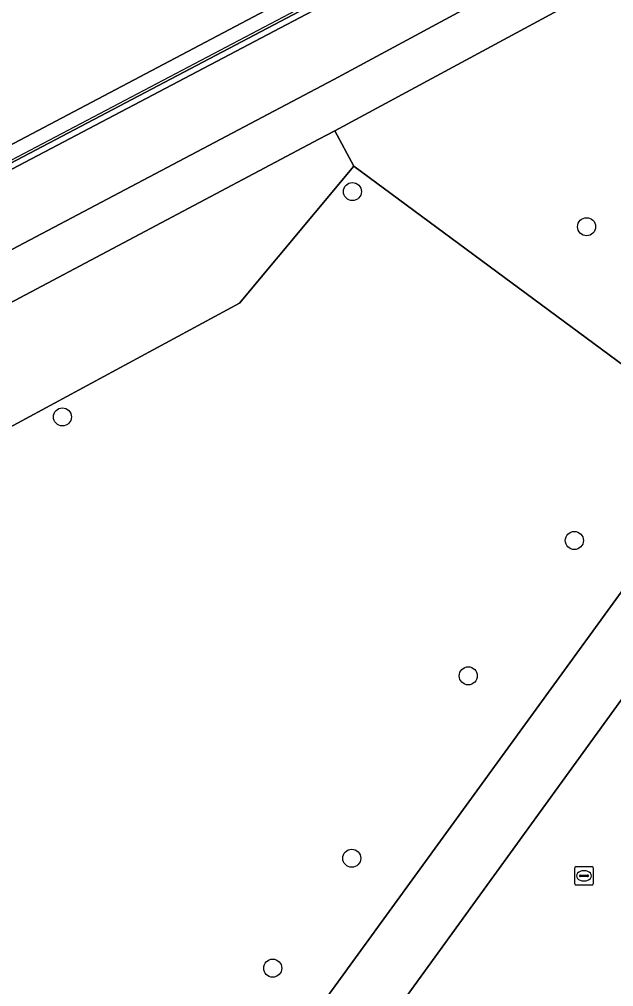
# Model space of a CAD drawing. Extents: x 159674 to 160531, y 382172 to 382904.
# Drawn here: x 160100.6 to 160132.8, y 382625.8 to 382678.2 of the extents above; entities that cross this region are included whole.
import ezdxf

# ---------------------------------------------------------------- set-up
doc = ezdxf.new("R2010")
doc.units = 0
for name, color, linetype in [('IMGEO_Boom', 7, 'Continuous'), ('IMGEO_Erf', 7, 'Continuous'), ('IMGEO_Groenvoorziening', 7, 'Continuous'), ('IMGEO_Haag', 7, 'Continuous'), ('IMGEO_Hek', 7, 'Continuous'), ('IMGEO_Rijbaan_lokaal_open', 7, 'Continuous'), ('IMGEO_Rioolput', 7, 'Continuous'), ('IMGEO_Voetpad_halfverhard', 7, 'Continuous'), ('IMGEO_Voetpad_open', 7, 'Continuous')]:
    doc.layers.add(name, color=color, linetype=linetype)

msp = doc.modelspace()

# ---------------------------------------------------------------- linework, layer by layer
at = {"layer": 'IMGEO_Boom'}
for centre in [(160118.608, 382668.855), (160131.298, 382666.954), (160102.892, 382656.654), (160130.636, 382649.963), (160124.888, 382642.636), (160118.576, 382632.758), (160114.289, 382626.806)]:
    msp.add_circle(centre, 0.489, dxfattribs=at)
at = {"layer": 'IMGEO_Erf'}
msp.add_lwpolyline([(160078.977, 382572.654), (160139.025, 382655.211), (160118.682, 382670.24), (160112.498, 382662.82), (160085.741, 382648.366)], dxfattribs=at)
at = {"layer": 'IMGEO_Groenvoorziening'}
for points in [[(160028.809, 382631.404), (160026.864, 382627.053), (160039.438, 382633.696), (160117.599, 382674.927), (160133.867, 382683.693), (160132.766, 382685.663), (160147.637, 382693.732), (160185.379, 382713.701), (160169.189, 382738.89)], [(160156.057, 382729.842), (160136.928, 382717.961), (160136.596, 382717.755), (160135.659, 382717.176), (160147.024, 382696.155), (160035.617, 382637.39), (160028.302, 382652.839)], [(160048.587, 382663.928), (160028.302, 382652.839), (160035.617, 382637.39), (160147.024, 382696.155), (160135.659, 382717.176)]]:
    msp.add_lwpolyline(points, dxfattribs=at)
for points in [[(160141.896, 382692.376), (160142.038, 382692.112), (160088.386, 382663.89), (160088.197, 382664.142)], [(160142.038, 382692.112), (160141.896, 382692.376), (160088.197, 382664.142), (160088.386, 382663.89)], [(160158.819, 382681.732), (160148.758, 382688.93), (160117.651, 382672.153), (160118.682, 382670.24), (160139.025, 382655.211), (160139.364, 382654.969)], [(160112.498, 382662.82), (160118.682, 382670.24), (160117.651, 382672.153), (160116.793, 382671.69), (160071.154, 382647.509), (160074.078, 382641.993), (160085.741, 382648.366)]]:
    msp.add_lwpolyline(points, close=True, dxfattribs=at)
at = {"layer": 'IMGEO_Haag'}
msp.add_lwpolyline([(160142.038, 382692.112), (160141.896, 382692.376), (160088.197, 382664.142), (160088.386, 382663.89)], close=True, dxfattribs=at)
at = {"layer": 'IMGEO_Hek'}
msp.add_lwpolyline([(160023.484, 382662.997), (160024.119, 382661.659), (160025.128, 382659.531), (160027.238, 382655.082), (160028.302, 382652.839), (160035.908, 382636.803), (160148.158, 382695.844), (160136.928, 382717.961), (160135.789, 382720.203), (160134.215, 382723.303), (160133.5, 382724.713), (160132.248, 382727.178), (160131.343, 382728.961)], dxfattribs=at)
at = {"layer": 'IMGEO_Rijbaan_lokaal_open'}
msp.add_lwpolyline([(160139.276, 382637.61), (160139.698, 382638.176), (160133.916, 382642.352), (160121.569, 382625.329), (160127.333, 382621.232), (160128.048, 382622.176)], dxfattribs=at)
at = {"layer": 'IMGEO_Rioolput'}
for p, q in [((160130.656, 382631.38), (160130.656, 382632.232)), ((160130.731, 382632.306), (160131.583, 382632.306)), ((160131.657, 382632.232), (160131.657, 382631.38)), ((160130.915, 382631.8), (160130.915, 382631.812)), ((160131.353, 382631.763), (160130.955, 382631.763)), ((160130.958, 382631.849), (160131.356, 382631.849)), ((160131.144, 382632.086), (160131.169, 382632.086)), ((160131.399, 382631.812), (160131.399, 382631.8)), ((160131.583, 382631.306), (160130.731, 382631.306)), ((160131.167, 382631.526), (160131.142, 382631.526))]:
    msp.add_line(p, q, dxfattribs=at)
for points in [[(160130.656, 382631.38), (160130.656, 382632.232)], [(160130.731, 382632.306), (160131.583, 382632.306)], [(160131.657, 382632.232), (160131.657, 382631.38)], [(160131.583, 382631.306), (160130.731, 382631.306)]]:
    msp.add_lwpolyline(points, dxfattribs=at)
for centre, radius, start, end in [((160130.733, 382632.23), 0.0765, 91.552, 178.448), ((160130.733, 382632.23), 0.0765, 91.552, 178.448), ((160131.581, 382632.23), 0.0765, 1.552, 88.448), ((160131.581, 382632.23), 0.0765, 1.552, 88.448), ((160130.955, 382631.809), 0.0403, 85.8775, 175.7526), ((160130.952, 382631.799), 0.0366, 178.938, 274.7102), ((160131.356, 382631.806), 0.043, 264.8664, 352.4533), ((160131.36, 382631.811), 0.0386, 1.7309, 96.639), ((160130.733, 382631.382), 0.0765, 181.552, 268.448), ((160130.733, 382631.382), 0.0765, 181.552, 268.448), ((160131.581, 382631.382), 0.0765, 271.552, 358.448), ((160131.581, 382631.382), 0.0765, 271.552, 358.448)]:
    msp.add_arc(centre, radius, start, end, dxfattribs=at)
for centre, major_axis, ratio, start_param, end_param in [((160131.143, 382631.806), (-0.387, 0.002), 0.722429, 4.712389, 7.853982), ((160131.168, 382631.806), (-0.39, 0.002), 0.717154, 1.570796, 4.712389)]:
    msp.add_ellipse(centre, major_axis=major_axis, ratio=ratio, start_param=start_param, end_param=end_param, dxfattribs=at)
at = {"layer": 'IMGEO_Voetpad_halfverhard'}
msp.add_lwpolyline([(160071.154, 382647.509), (160116.793, 382671.69), (160117.651, 382672.153), (160148.758, 382688.93), (160158.819, 382681.732), (160160.682, 382684.114), (160152.332, 382689.883), (160152.254, 382691.404), (160152.195, 382692.551), (160155.741, 382695.129), (160176.655, 382705.893), (160195.172, 382715.185), (160193.262, 382718.805), (160192.452, 382717.443), (160185.379, 382713.701), (160147.637, 382693.732), (160132.766, 382685.663), (160133.867, 382683.693), (160117.599, 382674.927), (160039.438, 382633.696)], dxfattribs=at)
at = {"layer": 'IMGEO_Voetpad_open'}
msp.add_lwpolyline([(160160.682, 382684.114), (160158.819, 382681.732), (160139.364, 382654.969), (160139.025, 382655.211), (160078.977, 382572.654), (160073.24, 382564.766), (160076.064, 382562.694), (160076.311, 382563.035), (160084.229, 382573.928), (160097.463, 382592.089), (160109.443, 382608.67), (160121.488, 382625.214), (160121.569, 382625.329), (160133.916, 382642.352), (160134.723, 382643.445), (160146.792, 382660.104), (160161.775, 382680.602)], dxfattribs=at)

doc.saveas('drawing.dxf')
